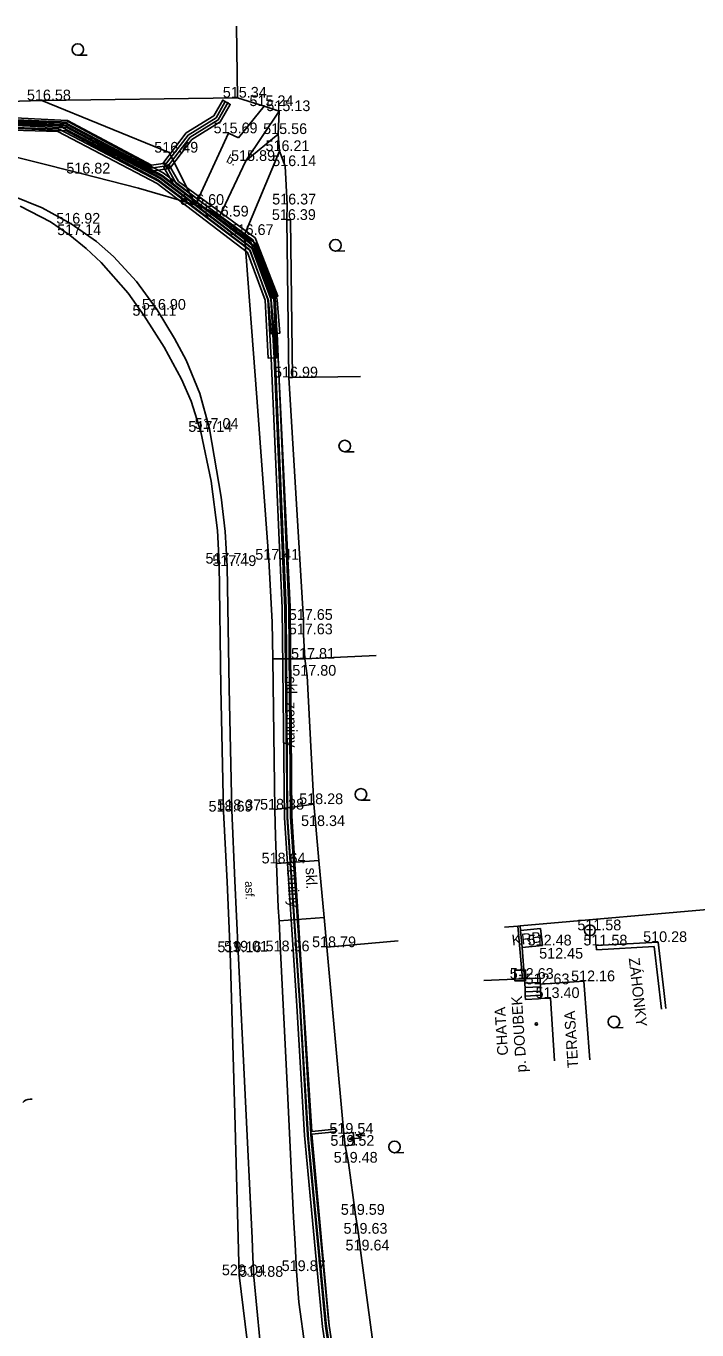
# Model space of a CAD drawing. Extents: x -669642 to -669119, y -1131006 to -1130466.
# Drawn here: x -669490.6 to -669443.8, y -1130805.7 to -1130714.7 of the extents above; entities that cross this region are included whole.
import ezdxf

# ---------------------------------------------------------------- set-up
doc = ezdxf.new("R2010")
doc.units = 0
for name, color, linetype in [('G_Bod_tecka', 7, 'Continuous'), ('G_Bod_vyska', 7, 'Continuous'), ('G_Breh_Teren', 7, 'Continuous'), ('G_Budovy-znacky', 7, 'Continuous'), ('G_Budovy_Objekty', 7, 'Continuous'), ('G_Budovy_vstupy', 7, 'Continuous'), ('G_Cesty_Schody', 7, 'Continuous'), ('G_Plochy_zpevnene', 7, 'Continuous'), ('G_Ploty', 7, 'Continuous'), ('G_Ploty_vstupy', 7, 'Continuous'), ('G_Popisy_povrchu', 7, 'Continuous'), ('G_Poznamky_odkaz', 7, 'Continuous'), ('G_Site-kanalizace', 7, 'Continuous'), ('G_Site-Rozvadece', 7, 'Continuous'), ('G_Site-Sachty_N', 7, 'Continuous'), ('G_Z_CHRANICKA-TEPLOVOD_kotovane', 7, 'Continuous'), ('G_Z_ELsilove_podz_kotovane', 7, 'Continuous'), ('G_Z_SPOJE_podz_kotovane', 7, 'Continuous'), ('G_Zelen-Znacky', 7, 'Continuous')]:
    doc.layers.add(name, color=color, linetype=linetype)

msp = doc.modelspace()

# ---------------------------------------------------------------- linework, layer by layer
at = {"layer": 'G_Bod_tecka'}
for p, q in [((-669489.49, -1130719.87), (-669489.49, -1130719.87)), ((-669475.83, -1130719.68), (-669475.83, -1130719.68)), ((-669473.97, -1130720.27), (-669473.97, -1130720.27)), ((-669472.93, -1130720.62), (-669472.93, -1130720.62)), ((-669476.46, -1130722.17), (-669476.46, -1130722.17)), ((-669473, -1130722.22), (-669473, -1130722.22)), ((-669480.6, -1130723.52), (-669480.6, -1130723.52)), ((-669472.9, -1130723.41), (-669472.9, -1130723.41)), ((-669475.25, -1130724.1), (-669475.25, -1130724.1)), ((-669472.51, -1130724.46), (-669472.51, -1130724.46)), ((-669486.74, -1130724.98), (-669486.74, -1130724.98)), ((-669478.76, -1130727.17), (-669478.76, -1130727.17)), ((-669472.37, -1130727.14), (-669472.37, -1130727.14)), ((-669477.08, -1130727.98), (-669477.08, -1130727.98)), ((-669472.39, -1130728.22), (-669472.39, -1130728.22)), ((-669487.53, -1130729.28), (-669487.53, -1130729.28)), ((-669487.44, -1130728.48), (-669487.44, -1130728.48)), ((-669475.33, -1130729.27), (-669475.33, -1130729.27)), ((-669481.44, -1130734.49), (-669481.44, -1130734.49)), ((-669482.34, -1130734.91), (-669482.34, -1130734.91)), ((-669472.24, -1130739.22), (-669472.24, -1130739.22)), ((-669477.78, -1130742.81), (-669477.78, -1130742.81)), ((-669478.38, -1130743.02), (-669478.38, -1130743.02)), ((-669473.63, -1130751.95), (-669473.63, -1130751.95)), ((-669477.1, -1130752.22), (-669477.1, -1130752.22)), ((-669476.56, -1130752.39), (-669476.56, -1130752.39)), ((-669471.21, -1130756.15), (-669471.21, -1130756.15)), ((-669471.21, -1130757.16), (-669471.21, -1130757.16)), ((-669471.13, -1130758.87), (-669471.13, -1130758.87)), ((-669470.96, -1130760.05), (-669470.96, -1130760.05)), ((-669470.5, -1130769.02), (-669470.5, -1130769.02)), ((-669476.81, -1130769.54), (-669476.81, -1130769.54)), ((-669476.22, -1130769.44), (-669476.22, -1130769.44)), ((-669473.23, -1130769.4), (-669473.23, -1130769.4)), ((-669470.37, -1130770.55), (-669470.37, -1130770.55)), ((-669473.11, -1130773.16), (-669473.11, -1130773.16)), ((-669451.23, -1130777.83), (-669451.23, -1130777.83)), ((-669476.33, -1130779.36), (-669476.33, -1130779.36)), ((-669475.78, -1130779.32), (-669475.78, -1130779.32)), ((-669472.83, -1130779.3), (-669472.83, -1130779.3)), ((-669469.6, -1130779.01), (-669469.6, -1130779.01)), ((-669454.55, -1130778.89), (-669454.55, -1130778.89)), ((-669450.8, -1130778.89), (-669450.8, -1130778.89)), ((-669446.47, -1130778.65), (-669446.47, -1130778.65)), ((-669453.75, -1130779.81), (-669453.75, -1130779.81)), ((-669455.79, -1130781.22), (-669455.79, -1130781.22)), ((-669454.69, -1130781.6), (-669454.69, -1130781.6)), ((-669451.65, -1130781.39), (-669451.65, -1130781.39)), ((-669453.98, -1130782.56), (-669453.98, -1130782.56)), ((-669468.39, -1130792.04), (-669468.39, -1130792.04)), ((-669468.32, -1130792.88), (-669468.32, -1130792.88)), ((-669468.09, -1130794.06), (-669468.09, -1130794.06)), ((-669467.59, -1130797.7), (-669467.59, -1130797.7)), ((-669467.39, -1130799.02), (-669467.39, -1130799.02)), ((-669467.25, -1130800.19), (-669467.25, -1130800.19)), ((-669475.71, -1130801.92), (-669475.71, -1130801.92)), ((-669474.68, -1130802.03), (-669474.68, -1130802.03)), ((-669471.72, -1130801.63), (-669471.72, -1130801.63))]:
    msp.add_line(p, q, dxfattribs=at)
at = {"layer": 'G_Breh_Teren'}
for points in [[(-669480.6, -1130723.52), (-669489.49, -1130719.87)], [(-669475.25, -1130724.1), (-669473, -1130722.22)], [(-669478.76, -1130727.17), (-669480.6, -1130723.52)], [(-669475.33, -1130729.27), (-669472.9, -1130723.41)], [(-669475.71, -1130801.92), (-669476.02, -1130790.64), (-669476.33, -1130779.36), (-669476.55, -1130774.45), (-669476.81, -1130769.54), (-669476.99, -1130760.88), (-669477.1, -1130752.22), (-669477.23, -1130749.91), (-669477.67, -1130746.46), (-669478.38, -1130743.02), (-669479.06, -1130740.87), (-669479.73, -1130739.33), (-669480.94, -1130737.1), (-669482.34, -1130734.91), (-669483.47, -1130733.33), (-669485.34, -1130731.19), (-669486.38, -1130730.21), (-669487.53, -1130729.28), (-669488.88, -1130728.36), (-669490.99, -1130727.25)], [(-669475.71, -1130801.92), (-669476.02, -1130790.64), (-669476.33, -1130779.36), (-669476.55, -1130774.45), (-669476.81, -1130769.54), (-669476.99, -1130760.88), (-669477.1, -1130752.22), (-669477.23, -1130749.91), (-669477.67, -1130746.46), (-669478.38, -1130743.02), (-669479.06, -1130740.87), (-669479.73, -1130739.33), (-669480.94, -1130737.1), (-669482.34, -1130734.91), (-669483.47, -1130733.33), (-669485.34, -1130731.19), (-669486.38, -1130730.21), (-669487.53, -1130729.28), (-669488.88, -1130728.36), (-669490.99, -1130727.25)], [(-669471.13, -1130758.87), (-669473.36, -1130758.86)], [(-669470.5, -1130769.02), (-669473.23, -1130769.4)], [(-669473.11, -1130773.16), (-669470.15, -1130772.96)], [(-669472.93, -1130777.16), (-669469.79, -1130776.94)], [(-669475.71, -1130801.92), (-669475.16, -1130806.48)]]:
    msp.add_lwpolyline(points, dxfattribs=at)
at = {"layer": 'G_Budovy-znacky'}
msp.add_circle((-669454.97, -1130784.37), 0.0875, dxfattribs=at)
at = {"layer": 'G_Budovy_Objekty'}
for p, q in [((-669458.63, -1130781.34), (-669455.94, -1130781.23)), ((-669455.94, -1130781.23), (-669455.79, -1130781.22)), ((-669455.79, -1130781.22), (-669455.78, -1130781.52)), ((-669455.78, -1130781.52), (-669455.77, -1130781.62)), ((-669455.77, -1130781.62), (-669455.76, -1130781.82)), ((-669455.76, -1130781.82), (-669455.75, -1130782.12)), ((-669451.65, -1130781.39), (-669454.69, -1130781.6)), ((-669451.65, -1130781.39), (-669451.23, -1130786.88)), ((-669455.75, -1130782.12), (-669455.74, -1130782.42)), ((-669455.74, -1130782.42), (-669455.73, -1130782.67)), ((-669454.83, -1130782.61), (-669454.65, -1130782.6)), ((-669454.65, -1130782.6), (-669453.98, -1130782.56)), ((-669453.7, -1130786.94), (-669453.98, -1130782.56))]:
    msp.add_line(p, q, dxfattribs=at)
at = {"layer": 'G_Budovy_vstupy'}
msp.add_line((-669454.83, -1130782.61), (-669455.73, -1130782.67), dxfattribs=at)
at = {"layer": 'G_Cesty_Schody'}
for p, q in [((-669456.07, -1130777.85), (-669454.68, -1130777.7)), ((-669454.68, -1130777.7), (-669454.55, -1130778.89)), ((-669455.97, -1130779.04), (-669454.55, -1130778.89))]:
    msp.add_line(p, q, dxfattribs=at)
for points in [[(-669454.71, -1130781.18), (-669455.79, -1130781.22)], [(-669454.71, -1130781.18), (-669454.7, -1130781.48)], [(-669454.7, -1130781.48), (-669455.78, -1130781.52)], [(-669454.68, -1130781.77), (-669455.76, -1130781.82)], [(-669454.67, -1130782.07), (-669455.75, -1130782.12)], [(-669454.7, -1130781.48), (-669454.69, -1130781.6)], [(-669454.69, -1130781.6), (-669454.68, -1130781.77)], [(-669454.68, -1130781.77), (-669454.67, -1130782.07)], [(-669454.67, -1130782.07), (-669454.66, -1130782.37)], [(-669454.66, -1130782.37), (-669455.74, -1130782.42)], [(-669454.66, -1130782.37), (-669454.65, -1130782.6)]]:
    msp.add_lwpolyline(points, dxfattribs=at)
at = {"layer": 'G_Plochy_zpevnene'}
for p, q in [((-669456.25, -1130777.54), (-669455.94, -1130781.23)), ((-669456.07, -1130777.85), (-669456.1, -1130777.52)), ((-669455.97, -1130779.04), (-669456.07, -1130777.85)), ((-669455.79, -1130781.22), (-669455.97, -1130779.04))]:
    msp.add_line(p, q, dxfattribs=at)
for points in [[(-669475.76, -1130722.49), (-669473.97, -1130720.27)], [(-669475.25, -1130724.1), (-669472.93, -1130720.62)], [(-669478.76, -1130727.17), (-669482.73, -1130726), (-669486.74, -1130724.98), (-669493.7, -1130723.24), (-669497.2, -1130722.5), (-669500.75, -1130721.98), (-669503.88, -1130721.74), (-669508.57, -1130721.64), (-669513.26, -1130721.7), (-669519, -1130721.82), (-669524.74, -1130721.94), (-669534.96, -1130722.08), (-669545.18, -1130722.24), (-669557.33, -1130722.63), (-669569.48, -1130723.24), (-669574.58, -1130723.61), (-669579.67, -1130723.97), (-669589.82, -1130724.34), (-669599.97, -1130724.74), (-669606.56, -1130725.12), (-669613.15, -1130725.49)], [(-669478.76, -1130727.17), (-669476.46, -1130722.17)], [(-669475.76, -1130722.49), (-669476.46, -1130722.17)], [(-669477.08, -1130727.98), (-669475.25, -1130724.1)], [(-669491.54, -1130726.53), (-669489.46, -1130727.38), (-669487.44, -1130728.48), (-669485.68, -1130729.73), (-669484.49, -1130730.77), (-669482.88, -1130732.52), (-669481.44, -1130734.49), (-669480.22, -1130736.49), (-669479.42, -1130738.01), (-669478.45, -1130740.35), (-669477.78, -1130742.81), (-669476.97, -1130747.59), (-669476.7, -1130749.98), (-669476.56, -1130752.39), (-669476.42, -1130760.92), (-669476.22, -1130769.44), (-669476.01, -1130774.38), (-669475.78, -1130779.32), (-669475.3, -1130789.32), (-669474.81, -1130799.32)], [(-669491.54, -1130726.53), (-669489.46, -1130727.38), (-669487.44, -1130728.48), (-669485.68, -1130729.73), (-669484.49, -1130730.77), (-669482.88, -1130732.52), (-669481.44, -1130734.49), (-669480.22, -1130736.49), (-669479.42, -1130738.01), (-669478.45, -1130740.35), (-669477.78, -1130742.81), (-669476.97, -1130747.59), (-669476.7, -1130749.98), (-669476.56, -1130752.39), (-669476.42, -1130760.92), (-669476.22, -1130769.44), (-669476.01, -1130774.38), (-669475.78, -1130779.32), (-669475.3, -1130789.32), (-669474.81, -1130799.32)], [(-669477.08, -1130727.98), (-669477.88, -1130727.51), (-669478.76, -1130727.17)], [(-669475.33, -1130729.27), (-669476.2, -1130728.62), (-669477.08, -1130727.98)], [(-669473.36, -1130758.86), (-669473.41, -1130756.31), (-669473.63, -1130751.95), (-669474.48, -1130740.61), (-669475.33, -1130729.27)], [(-669473.36, -1130758.86), (-669473.41, -1130756.31), (-669473.63, -1130751.95), (-669474.48, -1130740.61), (-669475.33, -1130729.27)], [(-669472.93, -1130777.16), (-669472.98, -1130776.23), (-669473.11, -1130773.16), (-669473.18, -1130771.28), (-669473.23, -1130769.4), (-669473.33, -1130760.67), (-669473.36, -1130758.86)], [(-669471.91, -1130797.86), (-669472.37, -1130788.58), (-669472.83, -1130779.3), (-669472.93, -1130777.16)], [(-669471.91, -1130797.86), (-669471.81, -1130799.75), (-669471.72, -1130801.63), (-669471.54, -1130803.79), (-669471.1, -1130807.02)], [(-669474.81, -1130799.32), (-669474.75, -1130800.68), (-669474.68, -1130802.03), (-669474.26, -1130806.4)]]:
    msp.add_lwpolyline(points, dxfattribs=at)
at = {"layer": 'G_Ploty'}
for p, q in [((-669475.9, -1130714.68), (-669475.83, -1130719.68)), ((-669489.49, -1130719.87), (-669492.62, -1130719.98)), ((-669475.83, -1130719.68), (-669489.49, -1130719.87)), ((-669473, -1130722.22), (-669472.93, -1130720.62)), ((-669472.9, -1130723.41), (-669473, -1130722.22)), ((-669472.51, -1130724.46), (-669472.9, -1130723.41)), ((-669472.24, -1130739.22), (-669472.39, -1130728.22)), ((-669472.39, -1130728.22), (-669472.14, -1130728.22)), ((-669471.99, -1130739.22), (-669472.14, -1130728.22)), ((-669471.21, -1130756.15), (-669472.24, -1130739.22)), ((-669471.99, -1130739.22), (-669472.24, -1130739.22)), ((-669471.21, -1130756.15), (-669472.24, -1130739.22)), ((-669467.24, -1130739.15), (-669471.99, -1130739.22)), ((-669467.24, -1130739.15), (-669471.99, -1130739.22)), ((-669471.13, -1130758.87), (-669471.21, -1130757.16)), ((-669466.14, -1130758.64), (-669471.13, -1130758.87)), ((-669470.5, -1130769.02), (-669470.96, -1130760.05)), ((-669470.15, -1130772.96), (-669470.37, -1130770.55)), ((-669469.79, -1130776.94), (-669470.15, -1130772.96)), ((-669439.5, -1130776.08), (-669456.1, -1130777.52)), ((-669469.6, -1130779.01), (-669469.79, -1130776.94)), ((-669456.25, -1130777.54), (-669457.2, -1130777.62)), ((-669456.1, -1130777.52), (-669456.25, -1130777.54)), ((-669464.62, -1130778.56), (-669469.6, -1130779.01)), ((-669468.41, -1130792.02), (-669469.6, -1130779.01)), ((-669450.8, -1130778.89), (-669446.47, -1130778.65)), ((-669450.78, -1130779.19), (-669450.8, -1130778.89)), ((-669450.78, -1130779.19), (-669446.74, -1130778.97)), ((-669446.74, -1130778.97), (-669446.24, -1130783.33)), ((-669446.47, -1130778.65), (-669446.08, -1130782.03)), ((-669446.08, -1130782.03), (-669445.94, -1130783.3)), ((-669467.59, -1130797.7), (-669468.09, -1130794.06)), ((-669466.03, -1130809.24), (-669467.25, -1130800.19))]:
    msp.add_line(p, q, dxfattribs=at)
at = {"layer": 'G_Ploty_vstupy'}
for p, q in [((-669472.51, -1130724.46), (-669472.37, -1130727.14)), ((-669472.37, -1130727.14), (-669472.39, -1130728.22)), ((-669471.21, -1130756.15), (-669471.21, -1130757.16)), ((-669471.13, -1130758.87), (-669470.96, -1130760.05)), ((-669470.5, -1130769.02), (-669470.37, -1130770.55)), ((-669468.32, -1130792.88), (-669468.09, -1130794.06)), ((-669467.59, -1130797.7), (-669467.39, -1130799.02)), ((-669467.39, -1130799.02), (-669467.25, -1130800.19))]:
    msp.add_line(p, q, dxfattribs=at)
msp.add_lwpolyline([(-669475.83, -1130719.68), (-669473.97, -1130720.27), (-669472.93, -1130720.62)], dxfattribs=at)
at = {"layer": 'G_Site-kanalizace'}
msp.add_lwpolyline([(-669451.23, -1130777.455), (-669451.23, -1130778.705)], dxfattribs=at)
msp.add_circle((-669451.23, -1130777.83), 0.375, dxfattribs=at)
at = {"layer": 'G_Site-Rozvadece'}
for p, q in [((-669466.946, -1130792.054), (-669467.569, -1130792.119)), ((-669467.569, -1130792.119), (-669467.17, -1130792.329)), ((-669467.808, -1130792.285), (-669468.04, -1130792.42)), ((-669467.17, -1130792.329), (-669468.04, -1130792.42)), ((-669468.04, -1130792.42), (-669467.785, -1130792.504))]:
    msp.add_line(p, q, dxfattribs=at)
msp.add_lwpolyline([(-669468.41, -1130792.02), (-669468.32, -1130792.88), (-669467.67, -1130792.81), (-669467.76, -1130791.95)], close=True, dxfattribs=at)
at = {"layer": 'G_Site-Sachty_N'}
msp.add_lwpolyline([(-669455.725, -1130781.355), (-669455.725, -1130780.605), (-669456.475, -1130780.605), (-669456.475, -1130781.355)], close=True, dxfattribs=at)
msp.add_circle((-669456.1, -1130780.98), 0.02, dxfattribs=at)
at = {"layer": 'G_Z_CHRANICKA-TEPLOVOD_kotovane'}
for points in [[(-669481.021, -1130724.281), (-669481.039, -1130724.267), (-669479.415, -1130722.144), (-669477.474, -1130720.946), (-669476.862, -1130719.853), (-669476.338, -1130720.147), (-669477.026, -1130721.374), (-669479.005, -1130722.596), (-669480.507, -1130724.56), (-669480.562, -1130724.632), (-669480.8, -1130724.45), (-669480.8, -1130724.45)], [(-669496.067, -1130721.248), (-669496.056, -1130721.01), (-669487.588, -1130721.393), (-669481.361, -1130724.737), (-669481.007, -1130724.927), (-669480.56, -1130725.27), (-669474.499, -1130729.914), (-669473.121, -1130733.59), (-669473.075, -1130733.713), (-669473.068, -1130733.797), (-669472.871, -1130736.125), (-669473.171, -1130736.15), (-669473.468, -1130736.175), (-669473.665, -1130733.847), (-669475.001, -1130730.286), (-669481.333, -1130725.433), (-669487.752, -1130721.987), (-669495.546, -1130721.634), (-669495.548, -1130721.634), (-669496.082, -1130721.61), (-669496.084, -1130721.61), (-669496.07, -1130721.31), (-669496.068, -1130721.261)], [(-669495.536, -1130721.282), (-669495.535, -1130721.24), (-669488.212, -1130721.452), (-669481.808, -1130724.805), (-669481.118, -1130725.166), (-669474.828, -1130729.955), (-669474.619, -1130730.114), (-669473.312, -1130733.663), (-669473.303, -1130733.689), (-669473.171, -1130736.15), (-669473.08, -1130737.844), (-669473.68, -1130737.876), (-669473.897, -1130733.811), (-669475.121, -1130730.486), (-669481.442, -1130725.674), (-669488.368, -1130722.048), (-669495.55, -1130721.84), (-669495.552, -1130721.84), (-669495.547, -1130721.678), (-669495.546, -1130721.634)], [(-669480.8, -1130724.45), (-669480.627, -1130724.35), (-669480.507, -1130724.56), (-669479.948, -1130725.534), (-669474.584, -1130729.473), (-669474.542, -1130729.583), (-669473.013, -1130733.548), (-669473.121, -1130733.59), (-669473.312, -1130733.663), (-669473.387, -1130733.692), (-669474.828, -1130729.955), (-669474.916, -1130729.727), (-669480.252, -1130725.806), (-669480.56, -1130725.27), (-669480.905, -1130724.668), (-669480.973, -1130724.55), (-669480.8, -1130724.45)]]:
    msp.add_lwpolyline(points, close=True, dxfattribs=at)
msp.add_lwpolyline([(-669495.966, -1130720.86), (-669487.685, -1130721.283), (-669481.824, -1130724.402), (-669481.021, -1130724.281), (-669480.83, -1130724.252), (-669480.8, -1130724.45), (-669480.8, -1130724.45), (-669480.77, -1130724.648), (-669480.905, -1130724.668), (-669481.361, -1130724.737), (-669481.808, -1130724.805), (-669481.896, -1130724.818), (-669487.795, -1130721.677), (-669495.536, -1130721.282)], dxfattribs=at)
at = {"layer": 'G_Z_ELsilove_podz_kotovane'}
for points in [[(-669476.714, -1130720), (-669477.325, -1130721.089), (-669479.278, -1130722.295), (-669480.942, -1130724.471), (-669481.86, -1130724.61), (-669487.74, -1130721.48), (-669495.97, -1130721.06)], [(-669465.13, -1130819.77), (-669466.7, -1130819.96), (-669467.33, -1130819.33), (-669469.44, -1130805.43), (-669470.18, -1130797.18), (-669470.631, -1130792.079), (-669469.004, -1130791.912), (-669468.89, -1130791.8), (-669469.024, -1130791.714), (-669470.646, -1130791.881), (-669471.21, -1130782.86), (-669472.03, -1130769.85), (-669472.15, -1130755.25), (-669473.2, -1130733.62), (-669474.75, -1130729.6), (-669480.1, -1130725.67), (-669480.746, -1130724.544), (-669479.142, -1130722.445), (-669477.175, -1130721.231), (-669476.487, -1130720.002)], [(-669495.551, -1130721.64), (-669488.316, -1130721.849), (-669481.334, -1130725.505), (-669474.954, -1130730.362), (-669473.699, -1130733.77), (-669473.48, -1130737.865), (-669472.72, -1130755.333), (-669472.55, -1130769.974), (-669471.68, -1130783.096), (-669471.15, -1130792.158), (-669469.889, -1130805.512), (-669467.819, -1130819.426)], [(-669495.549, -1130721.44), (-669488.264, -1130721.651), (-669481.226, -1130725.335), (-669474.786, -1130730.238), (-669473.501, -1130733.73), (-669473.28, -1130737.855), (-669472.52, -1130755.327), (-669472.35, -1130769.966), (-669471.48, -1130783.084), (-669470.95, -1130792.142), (-669469.691, -1130805.488), (-669467.621, -1130819.394)]]:
    msp.add_lwpolyline(points, dxfattribs=at)
at = {"layer": 'G_Z_SPOJE_podz_kotovane'}
for points in [[(-669496.072, -1130721.41), (-669487.697, -1130721.789), (-669481.224, -1130725.264), (-669474.834, -1130730.162), (-669473.468, -1130733.802), (-669473.27, -1130736.156), (-669472.44, -1130755.333), (-669472.33, -1130769.914), (-669471.45, -1130783.056), (-669470.88, -1130792.458), (-669469.649, -1130805.302), (-669467.579, -1130819.436), (-669465.879, -1130828.666), (-669464.319, -1130839.252), (-669463.27, -1130850.259), (-669462.68, -1130857.899), (-669462.49, -1130859.888), (-669461.45, -1130874.338), (-669460.24, -1130889.308), (-669459.49, -1130898.798), (-669458.81, -1130906.279), (-669458.529, -1130909.31)], [(-669496.072, -1130721.41), (-669487.697, -1130721.789), (-669481.224, -1130725.264), (-669474.834, -1130730.162), (-669473.468, -1130733.802), (-669473.27, -1130736.156), (-669472.44, -1130755.333), (-669472.33, -1130769.914), (-669471.45, -1130783.056), (-669470.88, -1130792.458), (-669469.649, -1130805.302), (-669467.579, -1130819.436), (-669465.879, -1130828.666), (-669464.319, -1130839.252), (-669463.27, -1130850.259), (-669462.68, -1130857.899), (-669462.49, -1130859.888), (-669461.45, -1130874.338), (-669460.24, -1130889.308), (-669459.49, -1130898.798), (-669458.81, -1130906.279), (-669458.529, -1130909.31)], [(-669496.068, -1130721.21), (-669487.643, -1130721.591), (-669481.116, -1130725.096), (-669474.666, -1130730.038), (-669473.272, -1130733.758), (-669473.07, -1130736.144), (-669472.24, -1130755.327), (-669472.13, -1130769.906), (-669471.25, -1130783.044), (-669470.68, -1130792.442), (-669469.451, -1130805.278), (-669467.381, -1130819.404), (-669465.681, -1130828.634), (-669464.121, -1130839.228), (-669463.07, -1130850.241), (-669462.48, -1130857.881), (-669462.29, -1130859.872), (-669461.25, -1130874.322), (-669460.04, -1130889.292), (-669459.29, -1130898.782), (-669458.61, -1130906.261), (-669458.331, -1130909.29), (-669457.98, -1130912.372)]]:
    msp.add_lwpolyline(points, dxfattribs=at)
at = {"layer": 'G_Zelen-Znacky'}
for points in [[(-669486.972, -1130716.72), (-669486.322, -1130716.717)], [(-669468.992, -1130730.39), (-669468.342, -1130730.387)], [(-669468.342, -1130744.41), (-669467.692, -1130744.407)], [(-669467.212, -1130768.74), (-669466.562, -1130768.737)], [(-669449.552, -1130784.63), (-669448.902, -1130784.627)], [(-669490.82, -1130789.855), (-669490.718, -1130789.76), (-669490.615, -1130789.697), (-669490.458, -1130789.65), (-669490.308, -1130789.627), (-669490.151, -1130789.619)], [(-669464.872, -1130793.36), (-669464.222, -1130793.357)]]:
    msp.add_lwpolyline(points, dxfattribs=at)
for centre in [(-669486.972, -1130716.317), (-669468.992, -1130729.987), (-669468.342, -1130744.007), (-669467.212, -1130768.336), (-669449.553, -1130784.227), (-669464.872, -1130792.957)]:
    msp.add_circle(centre, 0.403, dxfattribs=at)

# ---------------------------------------------------------------- texts
at = {"layer": 'G_Bod_vyska'}
for s, p in [('516.58', (-669490.526, -1130719.87)), ('515.34', (-669476.852, -1130719.68)), ('515.24', (-669474.992, -1130720.27)), ('515.13', (-669473.811, -1130720.62)), ('515.69', (-669477.498, -1130722.17)), ('515.56', (-669474.036, -1130722.22)), ('516.49', (-669481.638, -1130723.52)), ('516.21', (-669473.874, -1130723.41)), ('515.89', (-669476.274, -1130724.1)), ('516.14', (-669473.404, -1130724.46)), ('516.82', (-669487.776, -1130724.98)), ('516.60', (-669479.831, -1130727.17)), ('516.37', (-669473.406, -1130727.14)), ('516.59', (-669478.118, -1130727.98)), ('516.39', (-669473.428, -1130728.22)), ('516.92', (-669488.478, -1130728.48)), ('517.14', (-669488.411, -1130729.28)), ('516.67', (-669476.38, -1130729.27)), ('516.90', (-669482.5, -1130734.49)), ('517.11', (-669483.159, -1130734.91)), ('516.99', (-669473.28, -1130739.22)), ('517.14', (-669479.261, -1130743.02)), ('517.04', (-669478.824, -1130742.81)), ('517.71', (-669478.061, -1130752.22)), ('517.49', (-669477.584, -1130752.39)), ('517.41', (-669474.591, -1130751.95)), ('517.65', (-669472.246, -1130756.15)), ('517.63', (-669472.246, -1130757.16)), ('517.81', (-669472.091, -1130758.87)), ('517.80', (-669472.004, -1130760.05)), ('518.28', (-669471.522, -1130769.02)), ('518.69', (-669477.848, -1130769.54)), ('518.37', (-669477.242, -1130769.44)), ('518.38', (-669474.252, -1130769.4)), ('518.34', (-669471.392, -1130770.55)), ('518.64', (-669474.146, -1130773.16)), ('511.58', (-669452.111, -1130777.83)), ('518.79', (-669470.624, -1130779.01)), ('512.48', (-669455.572, -1130778.89)), ('511.58', (-669451.681, -1130778.89)), ('510.28', (-669447.514, -1130778.65)), ('519.16', (-669477.226, -1130779.36)), ('519.01', (-669476.764, -1130779.32)), ('518.96', (-669473.868, -1130779.3)), ('512.45', (-669454.772, -1130779.81)), ('512.63', (-669456.826, -1130781.22)), ('512.63', (-669455.726, -1130781.6)), ('512.16', (-669452.544, -1130781.39)), ('513.40', (-669455.024, -1130782.56)), ('519.54', (-669469.414, -1130792.04)), ('519.52', (-669469.344, -1130792.88)), ('519.48', (-669469.114, -1130794.06)), ('519.59', (-669468.616, -1130797.7)), ('519.63', (-669468.428, -1130799.02)), ('519.64', (-669468.288, -1130800.19)), ('520.04', (-669476.917, -1130801.92)), ('519.87', (-669472.744, -1130801.63)), ('519.88', (-669475.704, -1130802.03))]:
    msp.add_text(s, height=0.75, dxfattribs=at).set_placement(p)
at = {"layer": 'G_Popisy_povrchu'}
for s, rotation, p in [('b.', 334.27454, (-669476.658, -1130724.168)), ('asf.', 272.54321, (-669475.306, -1130774.409))]:
    msp.add_text(s, height=0.6, rotation=rotation, dxfattribs=at).set_placement(p)
at = {"layer": 'G_Poznamky_odkaz'}
for s, rotation, p in [('skl. zeminy', 270.48311, (-669472.451, -1130760.103)), ('zeminy', 272.84577, (-669472.395, -1130773.086)), ('skl.', 272.5257, (-669471.082, -1130773.464)), ('KRB', 6.23174, (-669456.645, -1130778.894)), ('ZÁHONKY', 276.49829, (-669448.521, -1130779.79)), ('p. DOUBEK', 93.59649, (-669455.641, -1130787.729)), ('CHATA', 93.59649, (-669456.935, -1130786.555)), ('TERASA', 93.59649, (-669452.035, -1130787.434))]:
    msp.add_text(s, height=0.75, rotation=rotation, dxfattribs=at).set_placement(p)

doc.saveas('drawing.dxf')
